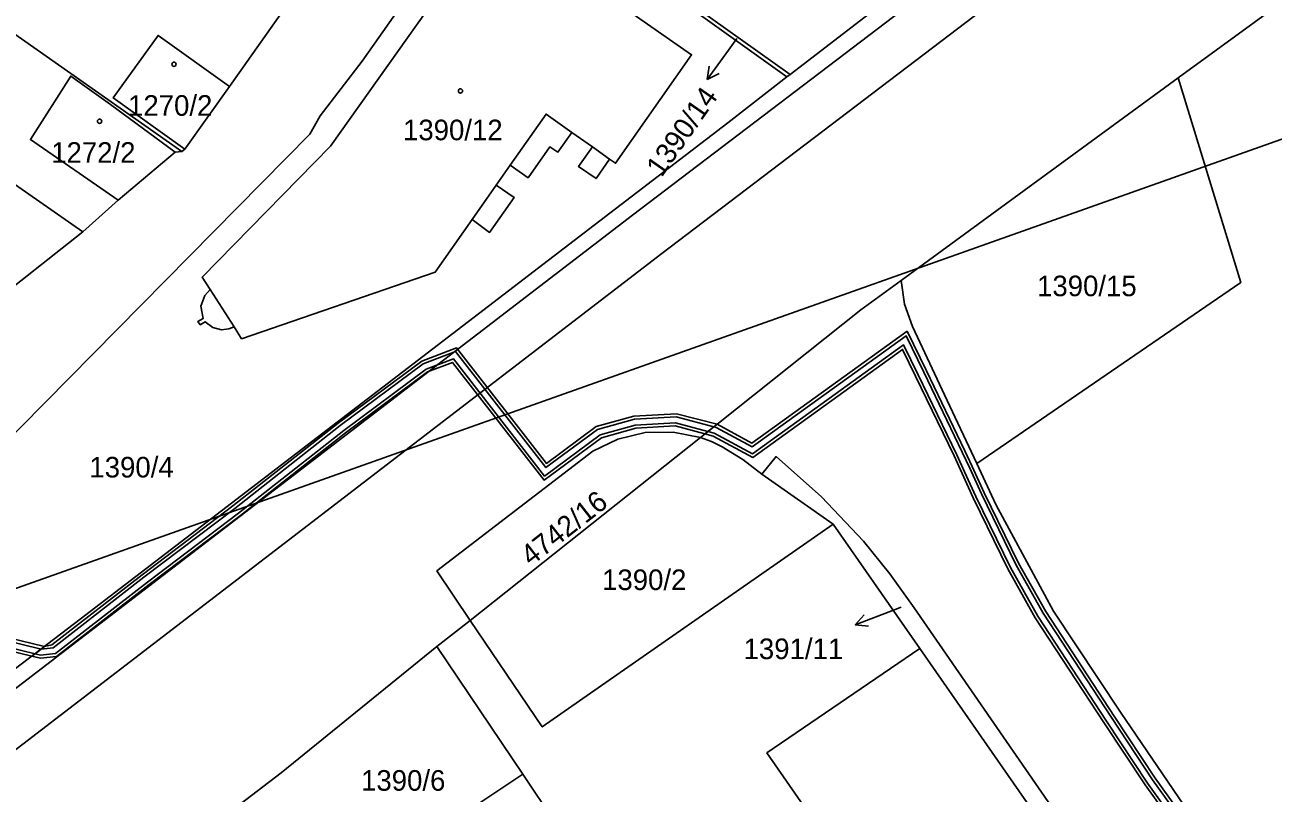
# Model space of a CAD drawing. Extents: x -756746 to -753363, y -1166406 to -1161727.
# Drawn here: x -754774.6 to -754671.6, y -1163913 to -1163849.6 of the extents above; entities that cross this region are included whole.
import ezdxf

# ---------------------------------------------------------------- set-up
doc = ezdxf.new("R2010")
doc.units = 0
for name, color, linetype in [('Hranice parcel', 7, 'Continuous'), ('Parcelní čísla', 7, 'Continuous'), ('Pop  PČ popisy', 7, 'Continuous'), ('Poz předměty', 7, 'Continuous'), ('Vnitřní kresba', 7, 'Continuous'), ('Věcná břemena k části', 7, 'Continuous'), ('Značky budov', 7, 'Continuous')]:
    doc.layers.add(name, color=color, linetype=linetype)

msp = doc.modelspace()

# ---------------------------------------------------------------- linework, layer by layer
at = {"layer": 'Hranice parcel'}
for p, q in [((-754735.6, -1163836.71), (-754711.7, -1163853.86)), ((-754787.86, -1163841.6), (-754761.61, -1163860)), ((-754711.44, -1163853.66), (-754696.05, -1163841.77)), ((-754757.68, -1163854.64), (-754752.84, -1163847.79)), ((-754790.26, -1163852.34), (-754769.79, -1163866.64)), ((-754711.7, -1163853.86), (-754711.44, -1163853.66)), ((-754761.36, -1163859.81), (-754757.68, -1163854.64)), ((-754702.29, -1163870.66), (-754679.43, -1163853.93)), ((-754781.96, -1163889.91), (-754751.07, -1163858.59)), ((-754761.61, -1163860), (-754761.36, -1163859.81)), ((-754766.87, -1163864.03), (-754762.16, -1163860.05)), ((-754762.16, -1163860.05), (-754761.61, -1163860)), ((-754769.79, -1163866.64), (-754766.87, -1163864.03)), ((-754698.71, -1163880.09), (-754696.05, -1163885.75)), ((-754718.83, -1163883.6), (-754737.83, -1163898.7)), ((-754707.89, -1163890.75), (-754713.76, -1163886.64)), ((-754696.05, -1163885.75), (-754694.46, -1163889.15)), ((-754737.83, -1163898.7), (-754740.57, -1163900.87)), ((-754733.48, -1163911.4), (-754740.57, -1163900.87)), ((-754674.52, -1163938.71), (-754700.74, -1163901.03)), ((-754740.27, -1163915.89), (-754733.48, -1163911.4)), ((-754733.48, -1163911.4), (-754698.24, -1163963.79))]:
    msp.add_line(p, q, dxfattribs=at)
for points in [[(-754643.2, -1163817.41), (-754656.57, -1163834.84), (-754660.08, -1163838.19), (-754667.21, -1163844.99), (-754679.43, -1163853.93)], [(-754751.07, -1163858.59), (-754750.2, -1163857.06), (-754746.75, -1163852.55), (-754735.6, -1163836.71)], [(-754735.48, -1163836.54), (-754716.77, -1163849.87), (-754711.44, -1163853.66)], [(-754735.68, -1163862.78), (-754734.53, -1163861.13), (-754733.05, -1163862.17), (-754731.25, -1163859.61), (-754730.6, -1163860.05), (-754729.45, -1163858.43), (-754727.74, -1163859.63), (-754728.89, -1163861.26), (-754727.45, -1163862.24), (-754726.33, -1163860.63), (-754725.84, -1163860.98), (-754719.57, -1163852.03), (-754735.92, -1163840.61), (-754749.35, -1163859.58), (-754759.93, -1163870.38), (-754759.27, -1163871.41), (-754759.73, -1163871.88), (-754760.05, -1163872.76), (-754759.86, -1163873.79), (-754760.29, -1163874.03), (-754760.1, -1163874.31), (-754759.7, -1163874.06), (-754759.06, -1163874.53), (-754758.33, -1163874.73), (-754757.74, -1163874.65), (-754757.31, -1163874.49), (-754756.69, -1163875.46), (-754740.71, -1163869.96), (-754737.68, -1163865.63), (-754736.23, -1163866.68), (-754734.2, -1163863.81), (-754735.68, -1163862.78)], [(-754761.36, -1163859.81), (-754767.27, -1163855.59), (-754763.58, -1163850.43), (-754757.68, -1163854.64)], [(-754776.37, -1163903.48), (-754769.99, -1163898.6), (-754727.61, -1163866.09), (-754716.59, -1163857.64), (-754711.7, -1163853.86)], [(-754766.87, -1163864.03), (-754774.11, -1163859.02), (-754770.78, -1163853.79), (-754767.51, -1163856.14), (-754762.16, -1163860.05)], [(-754679.43, -1163853.93), (-754674.27, -1163870.82), (-754696.05, -1163885.75)], [(-754794.4, -1163889.54), (-754782.76, -1163873.46), (-754777.81, -1163872.96), (-754769.79, -1163866.64)], [(-754718.83, -1163883.6), (-754705.6, -1163873.08), (-754702.29, -1163870.66)], [(-754702.29, -1163870.66), (-754702.01, -1163872.61), (-754701.35, -1163874.46), (-754698.71, -1163880.09)], [(-754737.83, -1163898.7), (-754740.59, -1163894.62), (-754727.72, -1163884.73), (-754725.64, -1163883.74), (-754723.4, -1163883.2), (-754721.1, -1163883.16), (-754718.83, -1163883.6)], [(-754713.76, -1163886.64), (-754715.35, -1163885.42), (-754717.05, -1163884.38), (-754717.92, -1163883.94), (-754718.83, -1163883.6)], [(-754713.76, -1163886.64), (-754712.6, -1163885.18), (-754708.85, -1163888.52), (-754705.4, -1163892.16), (-754703.21, -1163894.85), (-754701.21, -1163897.68), (-754669.39, -1163943.75)], [(-754694.46, -1163889.15), (-754689.72, -1163897.95), (-754684.19, -1163906.28), (-754678.55, -1163914.55), (-754664.28, -1163935.07), (-754650.01, -1163955.6), (-754635.74, -1163976.12), (-754639.11, -1163978.45), (-754664.76, -1163996.17)], [(-754737.83, -1163898.7), (-754731.89, -1163907.49), (-754707.89, -1163890.75)], [(-754700.74, -1163901.03), (-754706.42, -1163892.86), (-754707.89, -1163890.75)], [(-754740.57, -1163900.87), (-754753.41, -1163911.27), (-754759.37, -1163915.83)], [(-754700.74, -1163901.03), (-754713.35, -1163909.64), (-754687.11, -1163947.48), (-754674.52, -1163938.71)]]:
    msp.add_lwpolyline(points, dxfattribs=at)
at = {"layer": 'Pop  PČ popisy'}
for p, q in [((-754715.84, -1163850.69), (-754716.53, -1163851.65)), ((-754716.53, -1163851.65), (-754718.29, -1163854.08)), ((-754718.29, -1163854.08), (-754718.11, -1163852.97)), ((-754718.29, -1163854.08), (-754717.3, -1163853.56)), ((-754702.29, -1163897.61), (-754703.28, -1163897.99)), ((-754703.28, -1163897.99), (-754706.08, -1163899.06)), ((-754706.08, -1163899.06), (-754705.33, -1163898.24)), ((-754706.08, -1163899.06), (-754704.97, -1163899.17))]:
    msp.add_line(p, q, dxfattribs=at)
at = {"layer": 'Poz předměty'}
msp.add_line((-754611.92, -1163838.03), (-754779.1, -1163897.42), dxfattribs=at)
at = {"layer": 'Vnitřní kresba'}
for p, q in [((-754727.74, -1163859.63), (-754726.33, -1163860.63)), ((-754735.68, -1163862.78), (-754737.68, -1163865.63)), ((-754759.27, -1163871.41), (-754757.31, -1163874.49))]:
    msp.add_line(p, q, dxfattribs=at)
msp.add_lwpolyline([(-754729.45, -1163858.43), (-754731.57, -1163856.92), (-754734.53, -1163861.13)], dxfattribs=at)
at = {"layer": 'Věcná břemena k části'}
for points in [[(-754867.85, -1163850.22), (-754864.9, -1163852.16), (-754819.26, -1163882.18), (-754792.47, -1163900.99), (-754786.22, -1163905.38), (-754782.31, -1163908.12), (-754777.83, -1163911.27), (-754722.01, -1163868.43), (-754658.58, -1163820.17), (-754651.95, -1163828.81), (-754649.43, -1163825.53), (-754657.82, -1163814.57), (-754724.43, -1163865.25), (-754777.97, -1163906.33), (-754779.05, -1163905.57), (-754781.76, -1163903.66), (-754789.71, -1163898.07), (-754817.06, -1163878.84), (-754865.31, -1163847.1)], [(-754764.3, -1163895.74), (-754756.78, -1163890.06), (-754748.11, -1163883.23), (-754741.35, -1163878.18), (-754739.29, -1163877.42), (-754731.74, -1163887.13), (-754727, -1163883.63), (-754724.17, -1163882.84), (-754720.91, -1163882.66), (-754718.47, -1163883.31), (-754717.47, -1163882.51), (-754720.81, -1163881.66), (-754724.33, -1163881.84), (-754727.44, -1163882.71), (-754731.54, -1163885.75), (-754738.95, -1163876.22), (-754741.83, -1163877.3), (-754748.71, -1163882.43), (-754757.4, -1163889.26), (-754764.9, -1163894.94), (-754772.34, -1163900.72), (-754772.95, -1163900.87), (-754773.98, -1163901.66), (-754773.27, -1163901.83), (-754771.94, -1163901.68)], [(-754764.75, -1163895.14), (-754772.24, -1163900.96), (-754773.22, -1163901.07), (-754773.72, -1163901.46), (-754773.26, -1163901.57), (-754772.04, -1163901.44), (-754764.45, -1163895.54), (-754756.94, -1163889.86), (-754748.26, -1163883.03), (-754741.47, -1163877.96), (-754739.2, -1163877.12), (-754731.69, -1163886.79), (-754727.11, -1163883.4), (-754724.21, -1163882.59), (-754720.89, -1163882.41), (-754718.22, -1163883.11), (-754717.74, -1163882.73), (-754720.83, -1163881.91), (-754724.29, -1163882.09), (-754727.33, -1163882.94), (-754731.59, -1163886.09), (-754739.04, -1163876.52), (-754741.71, -1163877.52), (-754748.56, -1163882.63), (-754757.24, -1163889.46)], [(-754782.18, -1163900.2), (-754781.59, -1163899.8), (-754773.98, -1163901.66), (-754772.95, -1163900.87), (-754781.79, -1163898.72), (-754782.78, -1163899.4), (-754782.99, -1163899.58), (-754782.55, -1163900.51)], [(-754782.88, -1163899.81), (-754782.66, -1163900.28), (-754782.33, -1163900), (-754781.64, -1163899.53), (-754773.72, -1163901.46), (-754773.22, -1163901.07), (-754781.74, -1163898.99), (-754782.63, -1163899.6)]]:
    msp.add_lwpolyline(points, close=True, dxfattribs=at)
for points in [[(-754673.66, -1163922.39), (-754681.34, -1163911.72), (-754684.72, -1163906.6), (-754690.36, -1163897.97), (-754692.61, -1163893.98), (-754695.43, -1163888.17), (-754696.42, -1163886.01), (-754697.02, -1163884.71), (-754700.2, -1163878.12), (-754701.79, -1163874.84), (-754714.6, -1163884.07), (-754717.47, -1163882.51), (-754718.47, -1163883.31), (-754717.8, -1163883.49), (-754714.52, -1163885.25), (-754702.17, -1163876.34), (-754701.1, -1163878.56), (-754697.92, -1163885.13), (-754697.26, -1163886.58), (-754696.33, -1163888.59), (-754693.49, -1163894.44), (-754691.22, -1163898.49), (-754685.56, -1163907.14), (-754682.16, -1163912.28), (-754674.42, -1163923.03)], [(-754673.85, -1163922.55), (-754681.54, -1163911.86), (-754684.93, -1163906.73), (-754690.58, -1163898.1), (-754692.83, -1163894.09), (-754695.65, -1163888.27), (-754696.63, -1163886.15), (-754697.24, -1163884.81), (-754700.42, -1163878.23), (-754701.88, -1163875.21), (-754714.58, -1163884.37), (-754717.53, -1163882.79), (-754717.74, -1163882.73), (-754718.22, -1163883.11), (-754717.71, -1163883.25), (-754714.54, -1163884.95), (-754702.08, -1163875.97), (-754700.88, -1163878.45), (-754697.7, -1163885.03), (-754697.05, -1163886.44), (-754696.11, -1163888.49), (-754693.27, -1163894.33), (-754691, -1163898.36), (-754685.35, -1163907.01), (-754681.96, -1163912.14), (-754674.23, -1163922.87)]]:
    msp.add_lwpolyline(points, dxfattribs=at)
at = {"layer": 'Značky budov'}
for centre in [(-754762.26, -1163852.81), (-754738.63, -1163855.01), (-754768.4, -1163857.51)]:
    msp.add_circle(centre, 0.175, dxfattribs=at)

# ---------------------------------------------------------------- texts
at = {"layer": 'Parcelní čísla'}
for s, rotation, p in [('1390/14', 55, (-754722.04, -1163862.2)), ('4742/16', 38, (-754732.82, -1163894.27))]:
    msp.add_text(s, height=1.7, rotation=rotation, dxfattribs=at).set_placement(p)
for s, p in [('1270/2', (-754766.05, -1163857.06)), ('1390/12', (-754743.37, -1163859.08)), ('1272/2', (-754772.39, -1163860.94)), ('1390/15', (-754691.07, -1163871.95)), ('1390/4', (-754769.24, -1163886.91)), ('1390/2', (-754726.95, -1163896.2)), ('1391/11', (-754715.28, -1163901.9)), ('1390/6', (-754746.83, -1163912.76))]:
    msp.add_text(s, height=1.7, dxfattribs=at).set_placement(p)

doc.saveas('drawing.dxf')
